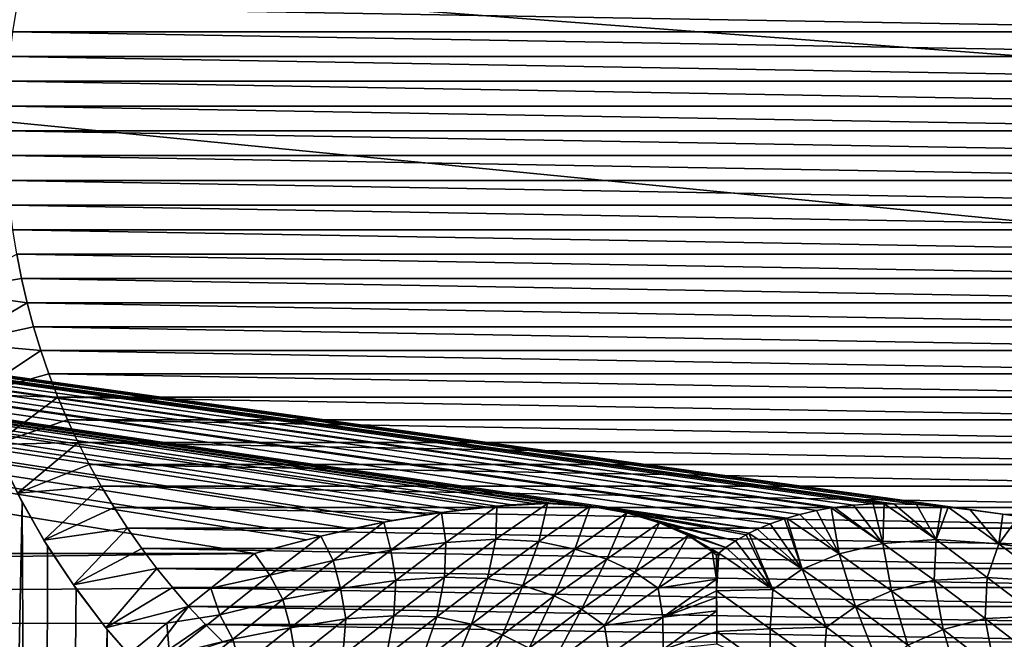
# Model space of a CAD drawing. Header units: metres. Extents: x -105 to 105, y -72 to 59.
# Tile 313 of 414: x -9 to 4, y -1 to 7. Entities that reach past the tile are written whole.
import ezdxf

# ---------------------------------------------------------------- set-up
doc = ezdxf.new("R2010")
doc.units = ezdxf.units.M
doc.layers.add('solid_509431_AD150_SW0001', color=7, linetype='CONTINUOUS')

msp = doc.modelspace()

# ---------------------------------------------------------------- linework, layer by layer
at = {"layer": 'solid_509431_AD150_SW0001'}
for points in [[(-90, 13.55, 16.75), (-48.007748, 0, 16.75), (-6.015833, 0, 16.75)], [(-5.34092, 0.177952, 16.75), (-90, 13.55, 16.75), (-6.015833, 0, 16.75)], [(90, 0, 16.75), (90, 13.55, 16.75), (-90, 13.55, 16.75)], [(48.007751, 0, 16.75), (90, 0, 16.75), (-90, 13.55, 16.75)], [(3.720917, 0.511711, 16.75), (48.007751, 0, 16.75), (-90, 13.55, 16.75)], [(3.298806, 0.569139, 16.75), (3.720917, 0.511711, 16.75), (-90, 13.55, 16.75)], [(3.01273, 0.601458, 16.75), (3.298806, 0.569139, 16.75), (-90, 13.55, 16.75)], [(2.925754, 0.610068, 16.75), (3.01273, 0.601458, 16.75), (-90, 13.55, 16.75)], [(2.597489, 0.635806, 16.75), (2.925754, 0.610068, 16.75), (-90, 13.55, 16.75)], [(2.304592, 0.646827, 16.75), (2.597489, 0.635806, 16.75), (-90, 13.55, 16.75)], [(2.177729, 0.647191, 16.75), (2.304592, 0.646827, 16.75), (-90, 13.55, 16.75)], [(2.035285, 0.643933, 16.75), (2.177729, 0.647191, 16.75), (-90, 13.55, 16.75)], [(1.778526, 0.627627, 16.75), (2.035285, 0.643933, 16.75), (-90, 13.55, 16.75)], [(1.532412, 0.598539, 16.75), (1.778526, 0.627627, 16.75), (-90, 13.55, 16.75)], [(1.489484, 0.592063, 16.75), (1.532412, 0.598539, 16.75), (-90, 13.55, 16.75)], [(1.299424, 0.558219, 16.75), (1.489484, 0.592063, 16.75), (-90, 13.55, 16.75)], [(1.081621, 0.508507, 16.75), (1.299424, 0.558219, 16.75), (-90, 13.55, 16.75)], [(0.909169, 0.459971, 16.75), (1.081621, 0.508507, 16.75), (-90, 13.55, 16.75)], [(0.879924, 0.450841, 16.75), (0.909169, 0.459971, 16.75), (-90, 13.55, 16.75)], [(0.695407, 0.386495, 16.75), (0.879924, 0.450841, 16.75), (-90, 13.55, 16.75)], [(0.529079, 0.316873, 16.75), (0.695407, 0.386495, 16.75), (-90, 13.55, 16.75)], [(-1.625693, 0.61098, 16.75), (0.529079, 0.316873, 16.75), (-90, 13.55, 16.75)], [(-1.649871, 0.614134, 16.75), (-1.625693, 0.61098, 16.75), (-90, 13.55, 16.75)], [(-1.873058, 0.636855, 16.75), (-1.649871, 0.614134, 16.75), (-90, 13.55, 16.75)], [(-2.123794, 0.648979, 16.75), (-1.873058, 0.636855, 16.75), (-90, 13.55, 16.75)], [(-2.204272, 0.649978, 16.75), (-2.123794, 0.648979, 16.75), (-90, 13.55, 16.75)], [(-2.384202, 0.647591, 16.75), (-2.204272, 0.649978, 16.75), (-90, 13.55, 16.75)], [(-2.667575, 0.632535, 16.75), (-2.384202, 0.647591, 16.75), (-90, 13.55, 16.75)], [(-2.864595, 0.615808, 16.75), (-2.667575, 0.632535, 16.75), (-90, 13.55, 16.75)], [(-2.986819, 0.60359, 16.75), (-2.864595, 0.615808, 16.75), (-90, 13.55, 16.75)], [(-3.351197, 0.561144, 16.75), (-2.986819, 0.60359, 16.75), (-90, 13.55, 16.75)], [(-3.582624, 0.530447, 16.75), (-3.351197, 0.561144, 16.75), (-90, 13.55, 16.75)], [(-3.763571, 0.504318, 16.75), (-3.582624, 0.530447, 16.75), (-90, 13.55, 16.75)], [(-4.226883, 0.4275, 16.75), (-3.763571, 0.504318, 16.75), (-90, 13.55, 16.75)], [(-4.335646, 0.407173, 16.75), (-4.226883, 0.4275, 16.75), (-90, 13.55, 16.75)], [(-4.749013, 0.321019, 16.75), (-4.335646, 0.407173, 16.75), (-90, 13.55, 16.75)], [(-5.155212, 0.224811, 16.75), (-4.749013, 0.321019, 16.75), (-90, 13.55, 16.75)], [(-5.34092, 0.177952, 16.75), (-5.155212, 0.224811, 16.75), (-90, 13.55, 16.75)], [(-9.159965, 6.787459, -45.25), (-9.109489, 7.106151, -45.25), (9.159965, 6.787459, -45.25)], [(-9.109489, 7.106151, -45.25), (9.109489, 7.106151, -45.25), (9.159965, 6.787459, -45.25)], [(-9.199318, 6.466973, -45.25), (-9.159965, 6.787459, -45.25), (9.199318, 6.466973, -45.25)], [(-9.159965, 6.787459, -45.25), (9.159965, 6.787459, -45.25), (9.199318, 6.466973, -45.25)], [(-9.227468, 6.14521, -45.25), (-9.199318, 6.466973, -45.25), (9.227468, 6.14521, -45.25)], [(-9.199318, 6.466973, -45.25), (9.199318, 6.466973, -45.25), (9.227468, 6.14521, -45.25)], [(-9.24437, 5.822725, -45.25), (-9.227468, 6.14521, -45.25), (9.24437, 5.822725, -45.25)], [(-9.227468, 6.14521, -45.25), (9.227468, 6.14521, -45.25), (9.24437, 5.822725, -45.25)], [(-9.25, 5.5, -45.25), (-9.24437, 5.822725, -45.25), (9.25, 5.5, -45.25)], [(-9.24437, 5.822725, -45.25), (9.24437, 5.822725, -45.25), (9.25, 5.5, -45.25)], [(9.24437, 5.177275, -45.25), (-9.25, 5.5, -45.25), (9.25, 5.5, -45.25)], [(9.24437, 5.177275, -45.25), (-9.24437, 5.177275, -45.25), (-9.25, 5.5, -45.25)], [(9.227468, 4.85479, -45.25), (-9.227468, 4.85479, -45.25), (-9.24437, 5.177275, -45.25)], [(9.24437, 5.177275, -45.25), (9.227468, 4.85479, -45.25), (-9.24437, 5.177275, -45.25)], [(9.199318, 4.533027, -45.25), (-9.199318, 4.533027, -45.25), (-9.227468, 4.85479, -45.25)], [(9.227468, 4.85479, -45.25), (9.199318, 4.533027, -45.25), (-9.227468, 4.85479, -45.25)], [(9.159965, 4.212541, -45.25), (-9.159965, 4.212541, -45.25), (-9.199318, 4.533027, -45.25)], [(9.199318, 4.533027, -45.25), (9.159965, 4.212541, -45.25), (-9.199318, 4.533027, -45.25)], [(9.109489, 3.893849, -45.25), (-9.109489, 3.893849, -45.25), (-9.159965, 4.212541, -45.25)], [(9.159965, 4.212541, -45.25), (9.109489, 3.893849, -45.25), (-9.159965, 4.212541, -45.25)], [(-10.035637, 3.414696, -44.25), (-9.109489, 3.893849, -45.25), (-9.047883, 3.576908, -45.25)], [(9.047883, 3.576908, -45.25), (-9.047883, 3.576908, -45.25), (-9.109489, 3.893849, -45.25)], [(9.109489, 3.893849, -45.25), (9.047883, 3.576908, -45.25), (-9.109489, 3.893849, -45.25)], [(-10.035637, 3.414696, -44.25), (-9.047883, 3.576908, -45.25), (-8.975226, 3.262197, -45.25)], [(8.975226, 3.262197, -45.25), (-8.975226, 3.262197, -45.25), (-9.047883, 3.576908, -45.25)], [(9.047883, 3.576908, -45.25), (8.975226, 3.262197, -45.25), (-9.047883, 3.576908, -45.25)], [(-9.869865, 2.734451, -44.25), (-10.035637, 3.414696, -44.25), (-8.975226, 3.262197, -45.25)], [(-9.869865, 2.734451, -44.25), (-8.975226, 3.262197, -45.25), (-8.891639, 2.95024, -45.25)], [(8.891639, 2.95024, -45.25), (-8.891639, 2.95024, -45.25), (-8.975226, 3.262197, -45.25)], [(8.975226, 3.262197, -45.25), (8.891639, 2.95024, -45.25), (-8.975226, 3.262197, -45.25)], [(-9.869865, 2.734451, -44.25), (-8.891639, 2.95024, -45.25), (-8.797277, 2.641606, -45.25)], [(8.797277, 2.641606, -45.25), (-8.797277, 2.641606, -45.25), (-8.891639, 2.95024, -45.25)], [(8.891639, 2.95024, -45.25), (8.797277, 2.641606, -45.25), (-8.891639, 2.95024, -45.25)], [(-9.658216, 2.0676, -44.25), (-9.869865, 2.734451, -44.25), (-8.797277, 2.641606, -45.25)], [(-9.658216, 2.0676, -44.25), (-8.797277, 2.641606, -45.25), (-8.692193, 2.336412, -45.25)], [(8.692193, 2.336412, -45.25), (-8.692193, 2.336412, -45.25), (-8.797277, 2.641606, -45.25)], [(8.797277, 2.641606, -45.25), (8.692193, 2.336412, -45.25), (-8.797277, 2.641606, -45.25)], [(-9.658216, 2.0676, -44.25), (-8.692193, 2.336412, -45.25), (-8.576467, 2.034935, -45.25)], [(8.576467, 2.034935, -45.25), (-8.576467, 2.034935, -45.25), (-8.692193, 2.336412, -45.25)], [(8.692193, 2.336412, -45.25), (8.576467, 2.034935, -45.25), (-8.692193, 2.336412, -45.25)], [(-9.401385, 1.416319, -44.25), (-9.658216, 2.0676, -44.25), (-8.576467, 2.034935, -45.25)], [(-9.401385, 1.416319, -44.25), (-8.576467, 2.034935, -45.25), (-8.450261, 1.737609, -45.25)], [(8.450261, 1.737609, -45.25), (-8.450261, 1.737609, -45.25), (-8.576467, 2.034935, -45.25)], [(8.576467, 2.034935, -45.25), (8.450261, 1.737609, -45.25), (-8.576467, 2.034935, -45.25)], [(-9.401385, 1.416319, -44.25), (-8.450261, 1.737609, -45.25), (-8.313794, 1.444962, -45.25)], [(8.313794, 1.444962, -45.25), (-8.313794, 1.444962, -45.25), (-8.450261, 1.737609, -45.25)], [(8.450261, 1.737609, -45.25), (8.313794, 1.444962, -45.25), (-8.450261, 1.737609, -45.25)], [(-9.100859, 0.784402, -44.25), (-9.401385, 1.416319, -44.25), (-8.313794, 1.444962, -45.25)], [(-9.100859, 0.784402, -44.25), (-8.313794, 1.444962, -45.25), (-8.167305, 1.15746, -45.25)], [(8.167305, 1.15746, -45.25), (-8.167305, 1.15746, -45.25), (-8.313794, 1.444962, -45.25)], [(8.313794, 1.444962, -45.25), (8.167305, 1.15746, -45.25), (-8.313794, 1.444962, -45.25)], [(-9.328009, 1.251381, -27.27351), (-9.038669, 0.666268, -27.399536), (-9.979326, -45.799999, -26.972284)], [(-9.100859, 0.784402, -44.25), (-9.038669, 0.666268, -27.399536), (-9.328009, 1.251381, -27.27351)], [(-9.100859, 0.784402, -44.25), (-8.167305, 1.15746, -45.25), (-8.010785, 0.875092, -45.25)], [(8.010785, 0.875092, -45.25), (-8.010785, 0.875092, -45.25), (-8.167305, 1.15746, -45.25)], [(8.167305, 1.15746, -45.25), (8.010785, 0.875092, -45.25), (-8.167305, 1.15746, -45.25)], [(-8.757811, 0.174284, -44.25), (-9.100859, 0.784402, -44.25), (-8.010785, 0.875092, -45.25)], [(-8.757811, 0.174284, -44.25), (-9.038669, 0.666268, -27.399536), (-9.100859, 0.784402, -44.25)], [(-8.757811, 0.174284, -44.25), (-8.010785, 0.875092, -45.25), (-7.844433, 0.59823, -45.25)], [(7.844433, 0.59823, -45.25), (-7.844433, 0.59823, -45.25), (-8.010785, 0.875092, -45.25)], [(8.010785, 0.875092, -45.25), (7.844433, 0.59823, -45.25), (-8.010785, 0.875092, -45.25)], [(-9.038669, 0.666268, -27.399536), (-8.801719, -45.799999, -27.499229), (-9.979326, -45.799999, -26.972284)], [(-9.038669, 0.666268, -27.399536), (-8.708874, 0.09463, -27.537439), (-8.801719, -45.799999, -27.499229)], [(-8.757811, 0.174284, -44.25), (-8.708874, 0.09463, -27.537439), (-9.038669, 0.666268, -27.399536)], [(-2.878082, 0.185027, 16.769957), (-2.204272, 0.649978, 16.75), (-2.864595, 0.615808, 16.75)], [(-2.878082, 0.185027, 16.769957), (-2.318449, 0.154182, 16.774269), (-2.204272, 0.649978, 16.75)], [(-2.864595, 0.615808, 16.75), (-2.204272, 0.649978, 16.75), (-2.667575, 0.632535, 16.75)], [(-2.667575, 0.632535, 16.75), (-2.204272, 0.649978, 16.75), (-2.384202, 0.647591, 16.75)], [(-2.318449, 0.154182, 16.774269), (-1.649871, 0.614134, 16.75), (-2.204272, 0.649978, 16.75)], [(-2.204272, 0.649978, 16.75), (-1.649871, 0.614134, 16.75), (-2.123794, 0.648979, 16.75)], [(-2.123794, 0.648979, 16.75), (-1.649871, 0.614134, 16.75), (-1.873058, 0.636855, 16.75)], [(2.160851, 0.130357, 16.775623), (2.035285, 0.643933, 16.75), (1.778526, 0.627627, 16.75)], [(2.160851, 0.130357, 16.775623), (2.177729, 0.647191, 16.75), (2.035285, 0.643933, 16.75)], [(2.160851, 0.130357, 16.775623), (2.853146, 0.17945, 16.770441), (2.177729, 0.647191, 16.75)], [(2.853146, 0.17945, 16.770441), (2.304592, 0.646827, 16.75), (2.177729, 0.647191, 16.75)], [(2.853146, 0.17945, 16.770441), (2.597489, 0.635806, 16.75), (2.304592, 0.646827, 16.75)], [(-8.757811, 0.174284, -44.25), (-7.844433, 0.59823, -45.25), (-7.668521, 0.327352, -45.25)], [(7.668521, 0.327352, -45.25), (-7.668521, 0.327352, -45.25), (-7.844433, 0.59823, -45.25)], [(7.844433, 0.59823, -45.25), (7.668521, 0.327352, -45.25), (-7.844433, 0.59823, -45.25)], [(-4.335646, 0.407173, 16.75), (-3.582624, 0.530447, 16.75), (-4.226883, 0.4275, 16.75)], [(-4.241888, 0.040181, 16.761894), (-3.582624, 0.530447, 16.75), (-4.335646, 0.407173, 16.75)], [(-4.241888, 0.040181, 16.761894), (-3.525378, 0.141571, 16.766308), (-3.582624, 0.530447, 16.75)], [(-4.226883, 0.4275, 16.75), (-3.582624, 0.530447, 16.75), (-3.763571, 0.504318, 16.75)], [(-3.582624, 0.530447, 16.75), (-2.864595, 0.615808, 16.75), (-3.351197, 0.561144, 16.75)], [(-3.525378, 0.141571, 16.766308), (-2.864595, 0.615808, 16.75), (-3.582624, 0.530447, 16.75)], [(-3.525378, 0.141571, 16.766308), (-2.878082, 0.185027, 16.769957), (-2.864595, 0.615808, 16.75)], [(-3.351197, 0.561144, 16.75), (-2.864595, 0.615808, 16.75), (-2.986819, 0.60359, 16.75)], [(-2.318449, 0.154182, 16.774269), (-1.847736, 0.057254, 16.778793), (-1.649871, 0.614134, 16.75)], [(-1.847736, 0.057254, 16.778793), (-1.172167, 0.526458, 16.75), (-1.649871, 0.614134, 16.75)], [(-1.847736, 0.057254, 16.778793), (-1.430267, -0.075053, 16.782087), (-1.172167, 0.526458, 16.75)], [(-1.649871, 0.614134, 16.75), (-1.172167, 0.526458, 16.75), (-1.625693, 0.61098, 16.75)], [(-1.625693, 0.61098, 16.75), (-1.384692, 0.572132, 16.75), (0.529079, 0.316873, 16.75)], [(-1.625693, 0.61098, 16.75), (-1.172167, 0.526458, 16.75), (-1.384692, 0.572132, 16.75)], [(-1.430267, -0.075053, 16.782087), (-0.745542, 0.3984, 16.75), (-1.172167, 0.526458, 16.75)], [(-1.384692, 0.572132, 16.75), (0.41729, 0.262547, 16.75), (0.529079, 0.316873, 16.75)], [(-1.384692, 0.572132, 16.75), (0.380051, 0.242861, 16.75), (0.41729, 0.262547, 16.75)], [(-1.384692, 0.572132, 16.75), (-1.172167, 0.526458, 16.75), (0.380051, 0.242861, 16.75)], [(-1.172167, 0.526458, 16.75), (-1.153804, 0.521993, 16.75), (0.380051, 0.242861, 16.75)], [(-1.172167, 0.526458, 16.75), (-0.745542, 0.3984, 16.75), (-1.153804, 0.521993, 16.75)], [(-1.153804, 0.521993, 16.75), (0.244422, 0.163611, 16.75), (0.380051, 0.242861, 16.75)], [(-1.153804, 0.521993, 16.75), (-0.935879, 0.462162, 16.75), (0.244422, 0.163611, 16.75)], [(-1.153804, 0.521993, 16.75), (-0.745542, 0.3984, 16.75), (-0.935879, 0.462162, 16.75)], [(1.590323, -0.007103, 16.780298), (1.299424, 0.558219, 16.75), (1.081621, 0.508507, 16.75)], [(1.590323, -0.007103, 16.780298), (1.489484, 0.592063, 16.75), (1.299424, 0.558219, 16.75)], [(2.160851, 0.130357, 16.775623), (1.532412, 0.598539, 16.75), (1.489484, 0.592063, 16.75)], [(1.590323, -0.007103, 16.780298), (2.160851, 0.130357, 16.775623), (1.489484, 0.592063, 16.75)], [(2.160851, 0.130357, 16.775623), (1.778526, 0.627627, 16.75), (1.532412, 0.598539, 16.75)], [(2.853146, 0.17945, 16.770441), (2.925754, 0.610068, 16.75), (2.597489, 0.635806, 16.75)], [(2.853146, 0.17945, 16.770441), (3.01273, 0.601458, 16.75), (2.925754, 0.610068, 16.75)], [(2.853146, 0.17945, 16.770441), (3.669417, 0.125375, 16.765495), (3.01273, 0.601458, 16.75)], [(3.669417, 0.125375, 16.765495), (3.298806, 0.569139, 16.75), (3.01273, 0.601458, 16.75)], [(3.669417, 0.125375, 16.765495), (3.720917, 0.511711, 16.75), (3.298806, 0.569139, 16.75)], [(-5.155212, 0.224811, 16.75), (-4.335646, 0.407173, 16.75), (-4.749013, 0.321019, 16.75)], [(-4.995125, -0.091996, 16.755991), (-4.335646, 0.407173, 16.75), (-5.155212, 0.224811, 16.75)], [(-4.995125, -0.091996, 16.755991), (-4.241888, 0.040181, 16.761894), (-4.335646, 0.407173, 16.75)], [(-1.430267, -0.075053, 16.782087), (-1.067687, -0.243414, 16.784264), (-0.745542, 0.3984, 16.75)], [(-1.067687, -0.243414, 16.784264), (-0.372008, 0.231174, 16.75), (-0.745542, 0.3984, 16.75)], [(-0.935879, 0.462162, 16.75), (-0.745542, 0.3984, 16.75), (0.244422, 0.163611, 16.75)], [(-0.745542, 0.3984, 16.75), (-0.734689, 0.394392, 16.75), (0.244422, 0.163611, 16.75)], [(-0.745542, 0.3984, 16.75), (-0.372008, 0.231174, 16.75), (-0.734689, 0.394392, 16.75)], [(-0.734689, 0.394392, 16.75), (0.117453, 0.076678, 16.75), (0.244422, 0.163611, 16.75)], [(-0.734689, 0.394392, 16.75), (-0.554311, 0.321008, 16.75), (0.117453, 0.076678, 16.75)], [(-0.734689, 0.394392, 16.75), (-0.372008, 0.231174, 16.75), (-0.554311, 0.321008, 16.75)], [(1.112245, -0.206447, 16.783384), (0.695407, 0.386495, 16.75), (0.529079, 0.316873, 16.75)], [(1.112245, -0.206447, 16.783384), (0.879924, 0.450841, 16.75), (0.695407, 0.386495, 16.75)], [(1.112245, -0.206447, 16.783384), (0.909169, 0.459971, 16.75), (0.879924, 0.450841, 16.75)], [(1.590323, -0.007103, 16.780298), (1.081621, 0.508507, 16.75), (0.909169, 0.459971, 16.75)], [(1.112245, -0.206447, 16.783384), (1.590323, -0.007103, 16.780298), (0.909169, 0.459971, 16.75)], [(3.669417, 0.125375, 16.765495), (3.931026, 0.478658, 16.75), (3.720917, 0.511711, 16.75)], [(3.669417, 0.125375, 16.765495), (4.585099, -0.011304, 16.759155), (3.931026, 0.478658, 16.75)], [(3.720917, 0.511711, 16.75), (3.931026, 0.478658, 16.75), (48.007751, 0, 16.75)], [(-8.373888, -0.411049, -44.25), (-8.757811, 0.174284, -44.25), (-7.668521, 0.327352, -45.25)], [(-8.373888, -0.411049, -44.25), (-7.668521, 0.327352, -45.25), (-7.48342, 0.063003, -45.25)], [(7.48342, 0.063003, -45.25), (-7.48342, 0.063003, -45.25), (-7.668521, 0.327352, -45.25)], [(7.668521, 0.327352, -45.25), (7.48342, 0.063003, -45.25), (-7.668521, 0.327352, -45.25)], [(-0.554311, 0.321008, 16.75), (-0.396486, 0.244333, 16.75), (0.117453, 0.076678, 16.75)], [(-0.554311, 0.321008, 16.75), (-0.372008, 0.231174, 16.75), (-0.396486, 0.244333, 16.75)], [(0.729469, -0.470952, 16.78557), (0.41729, 0.262547, 16.75), (0.380051, 0.242861, 16.75)], [(1.112245, -0.206447, 16.783384), (0.529079, 0.316873, 16.75), (0.41729, 0.262547, 16.75)], [(0.729469, -0.470952, 16.78557), (1.112245, -0.206447, 16.783384), (0.41729, 0.262547, 16.75)], [(-8.373888, -0.411049, -44.25), (-8.708874, 0.09463, -27.537439), (-8.757811, 0.174284, -44.25)], [(-5.34092, 0.177952, 16.75), (-6.015833, 0, 16.75), (-5.155212, 0.224811, 16.75)], [(-5.816342, -0.284508, 16.749371), (-5.155212, 0.224811, 16.75), (-6.015833, 0, 16.75)], [(-5.816342, -0.284508, 16.749371), (-4.995125, -0.091996, 16.755991), (-5.155212, 0.224811, 16.75)], [(-4.241888, 0.040181, 16.761894), (-4.177603, -0.35118, 16.769136), (-3.525378, 0.141571, 16.766308)], [(-3.525378, 0.141571, 16.766308), (-4.177603, -0.35118, 16.769136), (-3.542183, -0.309401, 16.77767)], [(-2.878082, 0.185027, 16.769957), (-3.542183, -0.309401, 16.77767), (-2.98309, -0.325549, 16.784489)], [(-3.525378, 0.141571, 16.766308), (-3.542183, -0.309401, 16.77767), (-2.878082, 0.185027, 16.769957)], [(-2.878082, 0.185027, 16.769957), (-2.98309, -0.325549, 16.784489), (-2.318449, 0.154182, 16.774269)], [(-2.318449, 0.154182, 16.774269), (-2.98309, -0.325549, 16.784489), (-2.524234, -0.418922, 16.790512)], [(-2.318449, 0.154182, 16.774269), (-2.524234, -0.418922, 16.790512), (-1.847736, 0.057254, 16.778793)], [(-1.067687, -0.243414, 16.784264), (-0.765228, -0.452991, 16.785923), (-0.372008, 0.231174, 16.75)], [(-0.765228, -0.452991, 16.785923), (-0.061515, 0.02603, 16.75), (-0.372008, 0.231174, 16.75)], [(-0.396486, 0.244333, 16.75), (0.024819, 0.003695, 16.75), (0.117453, 0.076678, 16.75)], [(-0.396486, 0.244333, 16.75), (-0.372008, 0.231174, 16.75), (0.024819, 0.003695, 16.75)], [(-0.372008, 0.231174, 16.75), (-0.256715, 0.164021, 16.75), (0.024819, 0.003695, 16.75)], [(-0.372008, 0.231174, 16.75), (-0.061515, 0.02603, 16.75), (-0.256715, 0.164021, 16.75)], [(-0.256715, 0.164021, 16.75), (-0.12796, 0.076986, 16.75), (0.024819, 0.003695, 16.75)], [(-0.256715, 0.164021, 16.75), (-0.061515, 0.02603, 16.75), (-0.12796, 0.076986, 16.75)], [(0.729469, -0.470952, 16.78557), (0.244422, 0.163611, 16.75), (0.117453, 0.076678, 16.75)], [(0.729469, -0.470952, 16.78557), (0.380051, 0.242861, 16.75), (0.244422, 0.163611, 16.75)], [(1.590323, -0.007103, 16.780298), (2.272971, -0.48595, 16.793667), (2.160851, 0.130357, 16.775623)], [(2.160851, 0.130357, 16.775623), (2.82965, -0.349151, 16.786562), (2.853146, 0.17945, 16.770441)], [(2.272971, -0.48595, 16.793667), (2.82965, -0.349151, 16.786562), (2.160851, 0.130357, 16.775623)], [(2.82965, -0.349151, 16.786562), (3.517716, -0.3138, 16.778023), (2.853146, 0.17945, 16.770441)], [(2.853146, 0.17945, 16.770441), (3.517716, -0.3138, 16.778023), (3.669417, 0.125375, 16.765495)], [(-6.015833, 0, 16.75), (-48.007748, 0, 16.75), (-90, -1.01134, 16.71944)], [(-6.585038, -0.452705, 16.743881), (-6.015833, 0, 16.75), (-90, -1.01134, 16.71944)], [(-8.708874, 0.09463, -27.537439), (-8.339521, -0.459436, -27.684847), (-8.801719, -45.799999, -27.499229)], [(-8.373888, -0.411049, -44.25), (-8.339521, -0.459436, -27.684847), (-8.708874, 0.09463, -27.537439)], [(-8.373888, -0.411049, -44.25), (-7.48342, 0.063003, -45.25), (-7.289167, -0.194781, -45.25)], [(7.289167, -0.194781, -45.25), (-7.289167, -0.194781, -45.25), (-7.48342, 0.063003, -45.25)], [(7.48342, 0.063003, -45.25), (7.289167, -0.194781, -45.25), (-7.48342, 0.063003, -45.25)], [(-5.816342, -0.284508, 16.749371), (-6.015833, 0, 16.75), (-6.585038, -0.452705, 16.743881)], [(-4.995125, -0.091996, 16.755991), (-4.895499, -0.458589, 16.758543), (-4.241888, 0.040181, 16.761894)], [(-4.241888, 0.040181, 16.761894), (-4.895499, -0.458589, 16.758543), (-4.177603, -0.35118, 16.769136)], [(-1.847736, 0.057254, 16.778793), (-2.524234, -0.418922, 16.790512), (-2.11612, -0.552091, 16.79562)], [(-1.847736, 0.057254, 16.778793), (-2.11612, -0.552091, 16.79562), (-1.430267, -0.075053, 16.782087)], [(-0.765228, -0.452991, 16.785923), (-0.005044, -0.333561, 16.760836), (-0.061515, 0.02603, 16.75)], [(-0.12796, 0.076986, 16.75), (-0.061515, 0.02603, 16.75), (0.024819, 0.003695, 16.75)], [(-0.061515, 0.02603, 16.75), (-0.004536, -0.021266, 16.75), (0.024819, 0.003695, 16.75)], [(-0.005044, -0.333561, 16.760836), (-0.004536, -0.021266, 16.75), (-0.061515, 0.02603, 16.75)], [(-0.005044, -0.333561, 16.760836), (0.024819, 0.003695, 16.75), (-0.004536, -0.021266, 16.75)], [(-0.003909, -0.486667, 16.765638), (0.024819, 0.003695, 16.75), (-0.005044, -0.333561, 16.760836)], [(0.729469, -0.470952, 16.78557), (0.024819, 0.003695, 16.75), (-0.003909, -0.486667, 16.765638)], [(0.729469, -0.470952, 16.78557), (0.117453, 0.076678, 16.75), (0.024819, 0.003695, 16.75)], [(3.517716, -0.3138, 16.778023), (4.319336, -0.366048, 16.767069), (3.669417, 0.125375, 16.765495)], [(3.669417, 0.125375, 16.765495), (4.319336, -0.366048, 16.767069), (4.585099, -0.011304, 16.759155)], [(-5.816342, -0.284508, 16.749371), (-5.648371, -0.600029, 16.746815), (-4.995125, -0.091996, 16.755991)], [(-4.995125, -0.091996, 16.755991), (-5.648371, -0.600029, 16.746815), (-4.895499, -0.458589, 16.758543)], [(-1.430267, -0.075053, 16.782087), (-2.11612, -0.552091, 16.79562), (-1.760559, -0.724785, 16.799625)], [(-1.430267, -0.075053, 16.782087), (-1.760559, -0.724785, 16.799625), (-1.067687, -0.243414, 16.784264)], [(1.112245, -0.206447, 16.783384), (1.804421, -0.68958, 16.799105), (1.590323, -0.007103, 16.780298)], [(1.804421, -0.68958, 16.799105), (2.272971, -0.48595, 16.793667), (1.590323, -0.007103, 16.780298)], [(-7.951113, -0.968563, -44.25), (-8.373888, -0.411049, -44.25), (-7.289167, -0.194781, -45.25)], [(-7.951113, -0.968563, -44.25), (-7.289167, -0.194781, -45.25), (-7.085946, -0.44574, -45.25)], [(7.085946, -0.44574, -45.25), (-7.085946, -0.44574, -45.25), (-7.289167, -0.194781, -45.25)], [(7.289167, -0.194781, -45.25), (7.085946, -0.44574, -45.25), (-7.289167, -0.194781, -45.25)], [(-1.067687, -0.243414, 16.784264), (-1.760559, -0.724785, 16.799625), (-1.463417, -0.939696, 16.802437)], [(-1.067687, -0.243414, 16.784264), (-1.463417, -0.939696, 16.802437), (-0.765228, -0.452991, 16.785923)], [(0.729469, -0.470952, 16.78557), (1.428349, -0.960345, 16.802675), (1.112245, -0.206447, 16.783384)], [(1.428349, -0.960345, 16.802675), (1.804421, -0.68958, 16.799105), (1.112245, -0.206447, 16.783384)], [(-5.816342, -0.284508, 16.749371), (-6.585038, -0.452705, 16.743881), (-6.468881, -0.799995, 16.733055)], [(-5.816342, -0.284508, 16.749371), (-6.468881, -0.799995, 16.733055), (-5.648371, -0.600029, 16.746815)], [(-4.895499, -0.458589, 16.758543), (-4.829545, -0.852322, 16.756308), (-4.177603, -0.35118, 16.769136)], [(-4.177603, -0.35118, 16.769136), (-4.829545, -0.852322, 16.756308), (-4.205343, -0.813809, 16.769411)], [(-3.542183, -0.309401, 16.77767), (-4.205343, -0.813809, 16.769411), (-3.641806, -0.82516, 16.780527)], [(-4.177603, -0.35118, 16.769136), (-4.205343, -0.813809, 16.769411), (-3.542183, -0.309401, 16.77767)], [(-3.542183, -0.309401, 16.77767), (-3.641806, -0.82516, 16.780527), (-2.98309, -0.325549, 16.784489)], [(-2.98309, -0.325549, 16.784489), (-3.641806, -0.82516, 16.780527), (-3.190582, -0.92252, 16.788725)], [(-2.98309, -0.325549, 16.784489), (-3.190582, -0.92252, 16.788725), (-2.524234, -0.418922, 16.790512)], [(-0.765228, -0.452991, 16.785923), (-0.703855, -0.831634, 16.793709), (-0.005044, -0.333561, 16.760836)], [(-0.003909, -0.486667, 16.765638), (-0.005044, -0.333561, 16.760836), (-0.703855, -0.831634, 16.793709)], [(2.272971, -0.48595, 16.793667), (2.943957, -0.989472, 16.792767), (2.82965, -0.349151, 16.786562)], [(2.82965, -0.349151, 16.786562), (3.490769, -0.849055, 16.783262), (3.517716, -0.3138, 16.778023)], [(2.943957, -0.989472, 16.792767), (3.490769, -0.849055, 16.783262), (2.82965, -0.349151, 16.786562)], [(3.490769, -0.849055, 16.783262), (4.181248, -0.818709, 16.769867), (3.517716, -0.3138, 16.778023)], [(3.517716, -0.3138, 16.778023), (4.181248, -0.818709, 16.769867), (4.319336, -0.366048, 16.767069)], [(-7.158303, -0.909333, 16.725298), (-6.585038, -0.452705, 16.743881), (-90, -1.01134, 16.71944)], [(-8.339521, -0.459436, -27.684847), (-7.932611, -0.991239, -27.838732), (-8.801719, -45.799999, -27.499229)], [(-7.951113, -0.968563, -44.25), (-8.339521, -0.459436, -27.684847), (-8.373888, -0.411049, -44.25)], [(-7.951113, -0.968563, -44.25), (-7.932611, -0.991239, -27.838732), (-8.339521, -0.459436, -27.684847)], [(-7.951113, -0.968563, -44.25), (-7.085946, -0.44574, -45.25), (-6.874027, -0.689528, -45.25)], [(-6.468881, -0.799995, 16.733055), (-6.585038, -0.452705, 16.743881), (-7.158303, -0.909333, 16.725298)], [(6.874027, -0.689528, -45.25), (-6.874027, -0.689528, -45.25), (-7.085946, -0.44574, -45.25)], [(7.085946, -0.44574, -45.25), (6.874027, -0.689528, -45.25), (-7.085946, -0.44574, -45.25)], [(-5.648371, -0.600029, 16.746815), (-5.547239, -0.968718, 16.739906), (-4.895499, -0.458589, 16.758543)], [(-4.895499, -0.458589, 16.758543), (-5.547239, -0.968718, 16.739906), (-4.829545, -0.852322, 16.756308)], [(-2.524234, -0.418922, 16.790512), (-3.190582, -0.92252, 16.788725), (-2.79005, -1.058061, 16.795267)], [(-2.524234, -0.418922, 16.790512), (-2.79005, -1.058061, 16.795267), (-2.11612, -0.552091, 16.79562)], [(-0.765228, -0.452991, 16.785923), (-1.463417, -0.939696, 16.802437), (-0.703855, -0.831634, 16.793709)], [(-0.003909, -0.486667, 16.765638), (-0.703855, -0.831634, 16.793709), (-0.003023, -0.574212, 16.768196)], [(0.695617, -0.979685, 16.795788), (0.729469, -0.470952, 16.78557), (-0.003909, -0.486667, 16.765638)], [(-0.003909, -0.486667, 16.765638), (-0.000993, -0.749452, 16.772842), (0.001574, -1.016142, 16.778547)], [(0.695617, -0.979685, 16.795788), (-0.003909, -0.486667, 16.765638), (0.001574, -1.016142, 16.778547)], [(-0.003909, -0.486667, 16.765638), (-0.003023, -0.574212, 16.768196), (-0.000993, -0.749452, 16.772842)], [(0.695617, -0.979685, 16.795788), (1.428349, -0.960345, 16.802675), (0.729469, -0.470952, 16.78557)], [(1.804421, -0.68958, 16.799105), (2.484425, -1.195985, 16.799496), (2.272971, -0.48595, 16.793667)], [(2.484425, -1.195985, 16.799496), (2.943957, -0.989472, 16.792767), (2.272971, -0.48595, 16.793667)], [(-6.468881, -0.799995, 16.733055), (-6.30065, -1.116814, 16.721741), (-5.648371, -0.600029, 16.746815)], [(-5.648371, -0.600029, 16.746815), (-6.30065, -1.116814, 16.721741), (-5.547239, -0.968718, 16.739906)], [(-2.11612, -0.552091, 16.79562), (-2.79005, -1.058061, 16.795267), (-2.441245, -1.232723, 16.800074)], [(-2.11612, -0.552091, 16.79562), (-2.441245, -1.232723, 16.800074), (-1.760559, -0.724785, 16.799625)], [(-0.003023, -0.574212, 16.768196), (-0.703855, -0.831634, 16.793709), (-0.000993, -0.749452, 16.772842)], [(-7.490959, -1.496287, -44.25), (-7.951113, -0.968563, -44.25), (-6.874027, -0.689528, -45.25)], [(-7.490959, -1.496287, -44.25), (-6.874027, -0.689528, -45.25), (-6.653815, -0.92567, -45.25)], [(6.653815, -0.92567, -45.25), (-6.653815, -0.92567, -45.25), (-6.874027, -0.689528, -45.25)], [(6.874027, -0.689528, -45.25), (6.653815, -0.92567, -45.25), (-6.874027, -0.689528, -45.25)], [(-1.760559, -0.724785, 16.799625), (-2.441245, -1.232723, 16.800074), (-2.149046, -1.450451, 16.803051)], [(-1.760559, -0.724785, 16.799625), (-2.149046, -1.450451, 16.803051), (-1.463417, -0.939696, 16.802437)], [(-0.000993, -0.749452, 16.772842), (-0.703855, -0.831634, 16.793709), (-0.699247, -1.249618, 16.799053)], [(-0.000993, -0.749452, 16.772842), (-0.699247, -1.249618, 16.799053), (0.001574, -1.016142, 16.778547)], [(1.428349, -0.960345, 16.802675), (2.114647, -1.470606, 16.80332), (1.804421, -0.68958, 16.799105)], [(2.114647, -1.470606, 16.80332), (2.484425, -1.195985, 16.799496), (1.804421, -0.68958, 16.799105)], [(-6.468881, -0.799995, 16.733055), (-7.158303, -0.909333, 16.725298), (-7.121235, -1.321668, 16.700253)], [(-6.468881, -0.799995, 16.733055), (-7.121235, -1.321668, 16.700253), (-6.30065, -1.116814, 16.721741)], [(-5.547239, -0.968718, 16.739906), (-5.4787, -1.363978, 16.728018), (-4.829545, -0.852322, 16.756308)], [(-4.829545, -0.852322, 16.756308), (-5.4787, -1.363978, 16.728018), (-4.865958, -1.32809, 16.745033)], [(-4.205343, -0.813809, 16.769411), (-4.865958, -1.32809, 16.745033), (-4.299398, -1.330786, 16.759966)], [(-4.829545, -0.852322, 16.756308), (-4.865958, -1.32809, 16.745033), (-4.205343, -0.813809, 16.769411)], [(-4.205343, -0.813809, 16.769411), (-4.299398, -1.330786, 16.759966), (-3.641806, -0.82516, 16.780527)], [(-3.641806, -0.82516, 16.780527), (-4.299398, -1.330786, 16.759966), (-3.855609, -1.431204, 16.76969)], [(-3.641806, -0.82516, 16.780527), (-3.855609, -1.431204, 16.76969), (-3.190582, -0.92252, 16.788725)], [(-1.463417, -0.939696, 16.802437), (-1.400016, -1.324029, 16.805529), (-0.703855, -0.831634, 16.793709)], [(-0.699247, -1.249618, 16.799053), (-0.703855, -0.831634, 16.793709), (-1.400016, -1.324029, 16.805529)], [(2.943957, -0.989472, 16.792767), (3.612859, -1.500946, 16.774773), (3.490769, -0.849055, 16.783262)], [(3.490769, -0.849055, 16.783262), (4.150974, -1.356303, 16.763397), (4.181248, -0.818709, 16.769867)], [(3.612859, -1.500946, 16.774773), (4.150974, -1.356303, 16.763397), (3.490769, -0.849055, 16.783262)], [(-7.730886, -1.370267, 16.693857), (-7.158303, -0.909333, 16.725298), (-90, -1.01134, 16.71944)], [(-7.730886, -1.370267, 16.693857), (-90, -1.01134, 16.71944), (-90, -2.018989, 16.627874)], [(-7.932611, -0.991239, -27.838732), (-7.596418, -45.799999, -27.959316), (-8.801719, -45.799999, -27.499229)], [(-7.490959, -1.496287, -44.25), (-7.932611, -0.991239, -27.838732), (-7.951113, -0.968563, -44.25)], [(-7.932611, -0.991239, -27.838732), (-7.490053, -1.497257, -27.996244), (-7.596418, -45.799999, -27.959316)], [(-7.490959, -1.496287, -44.25), (-7.490053, -1.497257, -27.996244), (-7.932611, -0.991239, -27.838732)], [(-7.121235, -1.321668, 16.700253), (-7.158303, -0.909333, 16.725298), (-7.730886, -1.370267, 16.693857)], [(-7.490959, -1.496287, -44.25), (-6.653815, -0.92567, -45.25), (-6.425641, -1.153846, -45.25)], [(6.425641, -1.153846, -45.25), (-6.425641, -1.153846, -45.25), (-6.653815, -0.92567, -45.25)], [(6.653815, -0.92567, -45.25), (6.425641, -1.153846, -45.25), (-6.653815, -0.92567, -45.25)], [(-6.30065, -1.116814, 16.721741), (-6.197701, -1.485872, 16.705063), (-5.547239, -0.968718, 16.739906)], [(-5.547239, -0.968718, 16.739906), (-6.197701, -1.485872, 16.705063), (-5.4787, -1.363978, 16.728018)], [(-3.190582, -0.92252, 16.788725), (-3.855609, -1.431204, 16.76969), (-3.461147, -1.5706, 16.777431)], [(-3.190582, -0.92252, 16.788725), (-3.461147, -1.5706, 16.777431), (-2.79005, -1.058061, 16.795267)], [(-1.463417, -0.939696, 16.802437), (-2.149046, -1.450451, 16.803051), (-1.400016, -1.324029, 16.805529)], [(-0.699247, -1.249618, 16.799053), (0.002395, -1.177815, 16.78116), (0.001574, -1.016142, 16.778547)], [(0.697381, -1.516925, 16.800631), (0.695617, -0.979685, 16.795788), (0.001574, -1.016142, 16.778547)], [(0.697381, -1.516925, 16.800631), (0.001574, -1.016142, 16.778547), (0.002395, -1.177815, 16.78116)], [(0.695617, -0.979685, 16.795788), (1.389881, -1.477582, 16.806168), (1.428349, -0.960345, 16.802675)], [(0.697381, -1.516925, 16.800631), (1.389881, -1.477582, 16.806168), (0.695617, -0.979685, 16.795788)], [(1.389881, -1.477582, 16.806168), (2.114647, -1.470606, 16.80332), (1.428349, -0.960345, 16.802675)], [(2.484425, -1.195985, 16.799496), (3.159886, -1.712009, 16.782499), (2.943957, -0.989472, 16.792767)], [(3.159886, -1.712009, 16.782499), (3.612859, -1.500946, 16.774773), (2.943957, -0.989472, 16.792767)], [(-7.121235, -1.321668, 16.700253), (-6.952374, -1.638687, 16.67996), (-6.30065, -1.116814, 16.721741)], [(-6.30065, -1.116814, 16.721741), (-6.952374, -1.638687, 16.67996), (-6.197701, -1.485872, 16.705063)], [(-2.79005, -1.058061, 16.795267), (-3.461147, -1.5706, 16.777431), (-3.11722, -1.749148, 16.782906)], [(-2.79005, -1.058061, 16.795267), (-3.11722, -1.749148, 16.782906), (-2.441245, -1.232723, 16.800074)]]:
    msp.add_3dface(points, dxfattribs=at)

doc.saveas('drawing.dxf')
